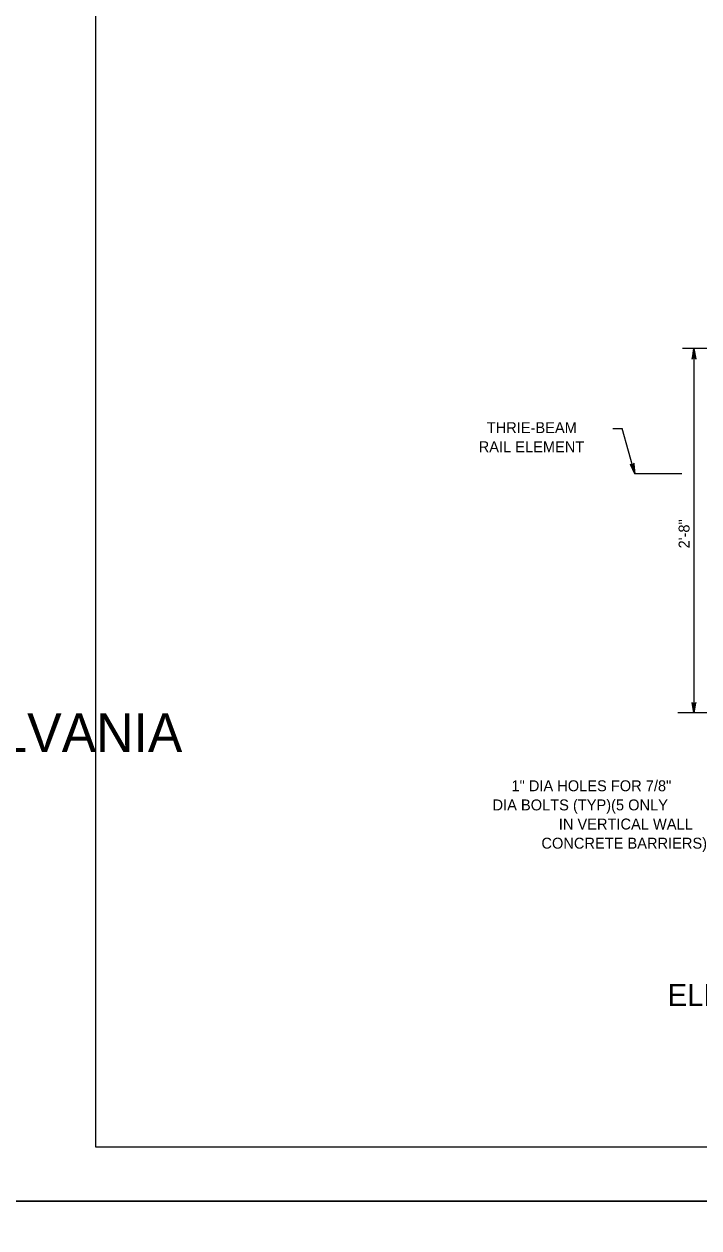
# Model space of a CAD drawing. Extents: x 632007860 to 635435983, y 295418622 to 297794622.
# Drawn here: x 633709860 to 633898106, y 297193122 to 297528739 of the extents above; entities that cross this region are included whole.
import ezdxf

# ---------------------------------------------------------------- set-up
doc = ezdxf.new("R2010")
doc.units = 0
for name, color, linetype in [('1', 7, 'Continuous'), ('8', 7, 'Continuous'), ('PLT-BNDY', 7, 'Continuous'), ('S-DETL-DIMS', 7, 'Continuous'), ('S-DETL-T120', 7, 'Continuous'), ('S-DETL-T240', 7, 'Continuous')]:
    doc.layers.add(name, color=color, linetype=linetype)

msp = doc.modelspace()

# ---------------------------------------------------------------- linework, layer by layer
at = {"layer": '1'}
for p, q in [((633729860, 297215622), (633729860, 297779622)), ((634515860, 297215622), (633729860, 297215622))]:
    msp.add_line(p, q, dxfattribs=at)
at = {"layer": '8'}
msp.add_line((633893292, 297403359), (633880239, 297403359), dxfattribs=at)
at = {"layer": 'PLT-BNDY'}
for points in [[(633689860, 297794622), (634530860, 297794622), (634530860, 297200622), (633689860, 297200622)], [(633689860, 297200622), (634530860, 297200622), (634530860, 296606622), (633689860, 296606622)]]:
    msp.add_lwpolyline(points, close=True, dxfattribs=at)
at = {"layer": 'S-DETL-DIMS'}
for p, q in [((633926619, 297438286), (633893561, 297438286)), ((633896719, 297438286), (633896719, 297336684)), ((633874064, 297415994), (633876711, 297415994)), ((633880239, 297403359), (633876711, 297415994)), ((633922100, 297336684), (633892212, 297336684))]:
    msp.add_line(p, q, dxfattribs=at)
for points in [[(633896719, 297438286), (633896164, 297435326), (633896243, 297435440), (633896322, 297435554), (633896421, 297435613), (633896520, 297435672), (633896619, 297435689), (633896719, 297435706), (633896818, 297435689), (633896917, 297435672), (633897016, 297435613), (633897115, 297435554), (633897194, 297435440), (633897273, 297435326), (633896719, 297438286), (633897194, 297435440), (633897115, 297435554), (633896719, 297438286), (633897016, 297435613), (633896917, 297435672), (633896719, 297438286), (633896818, 297435689), (633896719, 297435706), (633896719, 297438286), (633896619, 297435689), (633896520, 297435672), (633896719, 297438286), (633896421, 297435613), (633896322, 297435554), (633896719, 297438286), (633896243, 297435440)], [(633880239, 297403359), (633880004, 297406361), (633879957, 297406230), (633879911, 297406100), (633879830, 297406017), (633879750, 297405934), (633879658, 297405892), (633879567, 297405850), (633879467, 297405840), (633879367, 297405831), (633879255, 297405862), (633879144, 297405893), (633879038, 297405982), (633878932, 297406072), (633880239, 297403359), (633879038, 297405982), (633879144, 297405893), (633880239, 297403359), (633879255, 297405862), (633879367, 297405831), (633880239, 297403359), (633879467, 297405840), (633879567, 297405850), (633880239, 297403359), (633879658, 297405892), (633879750, 297405934), (633880239, 297403359), (633879830, 297406017), (633879911, 297406100), (633880239, 297403359), (633879957, 297406230)], [(633896719, 297336684), (633897273, 297339643), (633897194, 297339529), (633897115, 297339415), (633897016, 297339357), (633896917, 297339298), (633896818, 297339281), (633896719, 297339264), (633896619, 297339281), (633896520, 297339298), (633896421, 297339357), (633896322, 297339415), (633896243, 297339529), (633896164, 297339643), (633896719, 297336684), (633896243, 297339529), (633896322, 297339415), (633896719, 297336684), (633896421, 297339357), (633896520, 297339298), (633896719, 297336684), (633896619, 297339281), (633896719, 297339264), (633896719, 297336684), (633896818, 297339281), (633896917, 297339298), (633896719, 297336684), (633897016, 297339357), (633897115, 297339415), (633896719, 297336684), (633897194, 297339529)]]:
    msp.add_lwpolyline(points, dxfattribs=at)

# ---------------------------------------------------------------- texts
at = {"layer": '1'}
msp.add_text('COMMONWEALTH OF PENNSYLVANIA', height=10783.37, dxfattribs=at).set_placement((633488011, 297325766))
at = {"layer": 'S-DETL-T120'}
for s, height, p in [('  THRIE-BEAM ', 3048.01, (633836647, 297414708)), ('RAIL ELEMENT', 3048.01, (633836671, 297409374)), ('1" DIA HOLES FOR 7/8" ', 3048.07, (633845816, 297314862)), ('DIA BOLTS (TYP)(5 ONLY ', 3048.07, (633840536, 297309528)), ('IN VERTICAL WALL', 3048.07, (633859016, 297304194)), ('CONCRETE BARRIERS)', 3048.07, (633854169, 297298860))]:
    msp.add_text(s, height=height, dxfattribs=at).set_placement(p)
msp.add_text('2\'-8"', height=3048.1, rotation=90, dxfattribs=at).set_placement((633895477, 297382563))
at = {"layer": 'S-DETL-T240'}
msp.add_text('ELEVATION VIEW FOR THRIE-BEAM TO 42" VERTICAL WALL', height=6096, dxfattribs=at).set_placement((633889392, 297255007))

doc.saveas('drawing.dxf')
